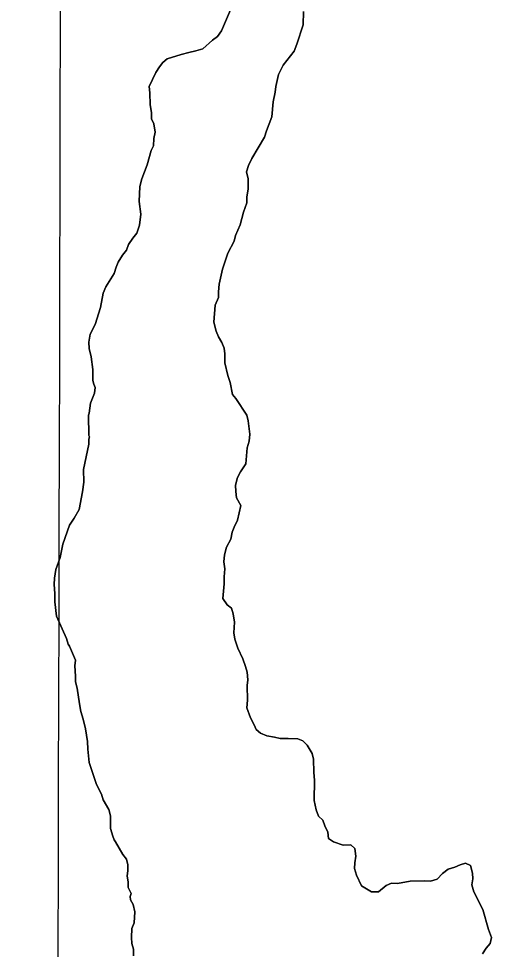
# Model space of a CAD drawing. Extents: x 3172231 to 3210228, y 940198 to 965780.
# Drawn here: x 3192139 to 3192405, y 954736 to 955260 of the extents above; entities that cross this region are included whole.
import ezdxf

# ---------------------------------------------------------------- set-up
doc = ezdxf.new("R2010")
doc.units = 0
for name, color, linetype in [('V-GRID-MAJR', 7, 'Continuous'), ('V-SITE-VEGE', 7, 'Continuous'), ('V-TOPO-SHOR', 7, 'Continuous')]:
    doc.layers.add(name, color=color, linetype=linetype)

msp = doc.modelspace()

# ---------------------------------------------------------------- linework, layer by layer
at = {"layer": 'V-GRID-MAJR'}
msp.add_spline([(3192138.65, 945691.144), (3192153.634, 951750.897), (3192168.626, 957814.116), (3192183.618, 963877.385), (3192183.626, 963880.798)], degree=3, dxfattribs=at)
at = {"layer": 'V-SITE-VEGE'}
for points in [[(3192258.012, 955265.525), (3192253.009, 955253.575), (3192250.67, 955250.376), (3192247.922, 955248.363), (3192242.435, 955243.54), (3192238.486, 955242.301), (3192234.536, 955241.459), (3192230.19, 955240.218), (3192222.297, 955237.742), (3192219.944, 955235.731), (3192217.992, 955233.329), (3192216.053, 955230.136), (3192212.186, 955222.163), (3192212.628, 955218.601), (3192212.712, 955211.865), (3192213.558, 955207.518), (3192213.601, 955203.952), (3192214.826, 955201.193), (3192215.676, 955196.448), (3192214.928, 955192.87), (3192214.58, 955188.903), (3192213.425, 955186.118), (3192211.148, 955178.166), (3192208.076, 955170.203), (3192206.941, 955165.828), (3192206.648, 955157.505), (3192207.529, 955150.382), (3192206.816, 955144.034), (3192205.284, 955139.655), (3192202.941, 955136.851), (3192200.609, 955133.257), (3192199.46, 955130.072), (3192197.117, 955127.271), (3192194.79, 955123.279), (3192193.635, 955120.49), (3192192.49, 955116.91), (3192187.829, 955109.322), (3192186.289, 955105.738), (3192184.802, 955097.794), (3192181.751, 955088.246), (3192179.045, 955082.665), (3192178.306, 955078.297), (3192178.351, 955074.731), (3192179.598, 955069.992), (3192180.481, 955062.869), (3192180.559, 955056.533), (3192180.979, 955054.554), (3192181.796, 955052.584), (3192181.439, 955049.41), (3192179.131, 955043.833), (3192178.406, 955038.277), (3192178.025, 955037.083), (3192178.169, 955025.594), (3192178.574, 955024.805), (3192178.193, 955023.611), (3192178.226, 955020.838), (3192175.234, 955006.537), (3192175.322, 954999.406), (3192174.599, 954993.848), (3192172.742, 954983.917), (3192170.026, 954979.131), (3192167.302, 954975.133), (3192163.472, 954964.385), (3192161.981, 954956.84), (3192159.688, 954950.076), (3192158.954, 954945.31), (3192158.602, 954941.74), (3192159.065, 954936.596), (3192159.12, 954931.84), (3192160.011, 954923.927), (3192165.713, 954911.317), (3192166.546, 954908.157), (3192167.355, 954906.98), (3192170.622, 954899.095), (3192170.266, 954895.916), (3192170.735, 954889.981), (3192170.773, 954886.811), (3192171.611, 954883.256), (3192172.907, 954874.554), (3192173.753, 954870.206), (3192174.996, 954865.862), (3192176.254, 954860.33)], [(3192295.501, 955246.178), (3192298.933, 955256.919), (3192299.236, 955264.452)], [(3192321.58, 954794.774), (3192316.13, 954796.683), (3192313.331, 954798.628), (3192312.89, 954802.19), (3192311.262, 954805.735), (3192310.033, 954808.891), (3192307.627, 954811.238), (3192306.394, 954814.789), (3192305.143, 954819.925), (3192305.094, 954823.886), (3192305.446, 954827.458), (3192305.397, 954831.419), (3192304.944, 954835.773), (3192304.852, 954843.299), (3192304.02, 954846.459), (3192301.19, 954851.18), (3192298.782, 954853.529), (3192295.992, 954854.682), (3192290.442, 954855.01), (3192286.084, 954854.956), (3192282.904, 954855.708), (3192278.535, 954856.447), (3192274.951, 954857.987), (3192272.549, 954859.939), (3192271.326, 954862.7), (3192269.297, 954866.636), (3192267.247, 954872.158), (3192267.589, 954876.52), (3192267.484, 954884.841), (3192267.843, 954888.017), (3192267.392, 954892.367), (3192266.56, 954895.527), (3192264.922, 954899.867), (3192262.075, 954905.775), (3192260.427, 954910.906), (3192259.986, 954914.465), (3192260.308, 954920.415), (3192259.458, 954925.16), (3192258.624, 954928.32), (3192256.222, 954930.27), (3192253.801, 954933.806), (3192254.492, 954942.138), (3192254.442, 954946.099), (3192254.784, 954950.463), (3192254.338, 954954.42), (3192254.686, 954958.387), (3192255.821, 954962.759), (3192258.143, 954967.146), (3192258.887, 954971.119), (3192260.042, 954973.906), (3192261.973, 954977.894), (3192263.851, 954986.237), (3192261.42, 954990.567), (3192260.98, 954994.126), (3192260.935, 954997.694), (3192262.069, 955002.064), (3192263.613, 955005.255), (3192266.73, 955009.652), (3192267.41, 955018.774), (3192268.555, 955022.356), (3192268.901, 955026.325), (3192268.017, 955033.841), (3192267.183, 955037.001), (3192261.123, 955046.434), (3192259.114, 955048.787), (3192257.84, 955055.509), (3192256.603, 955059.455), (3192254.93, 955066.566), (3192254.866, 955071.717), (3192254.428, 955074.883), (3192253.203, 955078.037), (3192251.182, 955081.183), (3192249.955, 955084.337), (3192248.702, 955089.473), (3192249.378, 955098.992), (3192251.305, 955103.375), (3192251.266, 955106.543), (3192251.608, 955110.905), (3192253.484, 955119.251), (3192256.542, 955128.403), (3192260.023, 955135.182), (3192260.777, 955138.363), (3192263.476, 955144.339), (3192265.369, 955151.495), (3192267.285, 955156.668), (3192267.247, 955159.84), (3192267.98, 955164.604), (3192267.912, 955170.152), (3192267.07, 955174.102), (3192268.213, 955177.682), (3192270.144, 955181.67), (3192277.13, 955193.644), (3192278.275, 955197.226), (3192281.347, 955205.189), (3192282.035, 955213.518), (3192283.155, 955219.079), (3192283.512, 955222.255), (3192285.015, 955229.009), (3192287.722, 955234.195), (3192293.965, 955242.196), (3192295.501, 955246.178)], [(3192176.254, 954860.33), (3192177.532, 954853.214), (3192177.585, 954848.855), (3192178.472, 954841.337), (3192182.584, 954829.105), (3192185.427, 954823.591), (3192186.258, 954820.433), (3192189.496, 954814.924), (3192190.334, 954811.369), (3192190.422, 954804.238), (3192191.663, 954799.894), (3192192.48, 954797.924), (3192193.287, 954796.744), (3192197.338, 954789.662), (3192199.353, 954786.914), (3192200.185, 954783.754), (3192200.226, 954780.583), (3192199.867, 954777.409), (3192200.304, 954774.245), (3192200.342, 954771.074), (3192201.973, 954767.529), (3192201.448, 954765.907), (3192201.735, 954764.025), (3192203.107, 954761.344), (3192204.221, 954757.316), (3192203.742, 954751.115), (3192202.425, 954747.871), (3192202.204, 954742.751), (3192202.503, 954739.523), (3192203.341, 954736.297), (3192203.376, 954732.527)], [(3192399.994, 954733.555), (3192402.118, 954736.807), (3192404.248, 954739.521), (3192405.026, 954742.761), (3192403.367, 954747.324), (3192400.299, 954758.608), (3192395.089, 954768.527), (3192393.973, 954772.555), (3192394.481, 954775.793), (3192394.452, 954779.025), (3192393.336, 954783.324), (3192390.358, 954784.642), (3192387.403, 954783.807), (3192384.454, 954782.433), (3192380.693, 954781.316), (3192377.482, 954778.865), (3192374.552, 954775.605), (3192370.791, 954774.493), (3192367.556, 954774.732), (3192359.208, 954774.654), (3192352.216, 954773.241), (3192348.714, 954773.479), (3192345.763, 954772.105), (3192341.487, 954768.564), (3192337.448, 954768.527), (3192331.759, 954771.973), (3192329.008, 954777.874), (3192327.896, 954781.634), (3192328.136, 954784.87), (3192328.639, 954788.644), (3192328.06, 954792.949), (3192325.887, 954795.083), (3192321.58, 954794.774)]]:
    msp.add_lwpolyline(points, dxfattribs=at)
at = {"layer": 'V-TOPO-SHOR'}
for points in [[(3192299.236, 955264.452), (3192298.933, 955256.919), (3192295.501, 955246.178), (3192293.965, 955242.196), (3192287.722, 955234.195), (3192285.015, 955229.009), (3192283.512, 955222.255), (3192283.155, 955219.079), (3192282.035, 955213.518), (3192281.347, 955205.189), (3192278.275, 955197.224), (3192277.13, 955193.644), (3192270.147, 955181.67), (3192268.213, 955177.682), (3192267.07, 955174.102), (3192267.912, 955170.152), (3192267.98, 955164.604), (3192267.247, 955159.84), (3192267.285, 955156.67), (3192265.369, 955151.495), (3192263.476, 955144.339), (3192260.777, 955138.363), (3192260.023, 955135.182), (3192256.542, 955128.403), (3192253.484, 955119.251), (3192251.608, 955110.905), (3192251.266, 955106.543), (3192251.305, 955103.375), (3192249.378, 955098.992), (3192248.702, 955089.473), (3192249.955, 955084.337), (3192251.182, 955081.183), (3192253.203, 955078.037), (3192254.43, 955074.883), (3192254.866, 955071.717), (3192254.93, 955066.566), (3192256.603, 955059.455), (3192257.84, 955055.509), (3192259.114, 955048.787), (3192261.123, 955046.434), (3192267.183, 955036.999), (3192268.017, 955033.841), (3192268.901, 955026.323), (3192268.555, 955022.356), (3192267.41, 955018.774), (3192266.73, 955009.652), (3192263.615, 955005.255), (3192262.069, 955002.064), (3192260.935, 954997.694), (3192260.98, 954994.126), (3192261.42, 954990.567), (3192263.851, 954986.237), (3192261.973, 954977.894), (3192260.042, 954973.906), (3192258.887, 954971.119), (3192258.143, 954967.146), (3192255.821, 954962.759), (3192254.686, 954958.387), (3192254.338, 954954.42), (3192254.784, 954950.463), (3192254.442, 954946.099), (3192254.492, 954942.138), (3192253.801, 954933.806), (3192256.222, 954930.27), (3192258.624, 954928.32), (3192259.458, 954925.16), (3192260.308, 954920.415), (3192259.986, 954914.467), (3192260.427, 954910.906), (3192262.075, 954905.775), (3192264.922, 954899.867), (3192266.56, 954895.527), (3192267.392, 954892.367), (3192267.843, 954888.015), (3192267.484, 954884.841), (3192267.589, 954876.52), (3192267.247, 954872.158), (3192269.297, 954866.634), (3192271.326, 954862.698), (3192272.549, 954859.939), (3192274.951, 954857.987), (3192278.535, 954856.447), (3192282.904, 954855.708)], [(3192253.009, 955253.575), (3192258.012, 955265.525)], [(3192201.973, 954767.529), (3192200.342, 954771.074), (3192200.304, 954774.245), (3192199.867, 954777.409), (3192200.226, 954780.583), (3192200.187, 954783.754), (3192199.353, 954786.914), (3192197.338, 954789.662), (3192193.287, 954796.744), (3192192.48, 954797.924), (3192191.663, 954799.894), (3192190.422, 954804.238), (3192190.334, 954811.369), (3192189.496, 954814.924), (3192186.258, 954820.433), (3192185.427, 954823.591), (3192182.584, 954829.105), (3192178.472, 954841.337), (3192177.585, 954848.855), (3192177.532, 954853.214), (3192176.254, 954860.33), (3192174.996, 954865.862), (3192173.753, 954870.206), (3192172.907, 954874.554), (3192171.611, 954883.256), (3192170.773, 954886.811), (3192170.735, 954889.981), (3192170.266, 954895.918), (3192170.622, 954899.095), (3192167.353, 954906.98), (3192166.546, 954908.157), (3192165.715, 954911.317), (3192160.011, 954923.927), (3192159.12, 954931.84), (3192159.063, 954936.596), (3192158.602, 954941.74), (3192158.954, 954945.31), (3192159.688, 954950.076), (3192161.981, 954956.84), (3192163.472, 954964.387), (3192167.302, 954975.133), (3192170.026, 954979.131), (3192172.742, 954983.919), (3192174.599, 954993.85), (3192175.322, 954999.406), (3192175.234, 955006.537), (3192178.226, 955020.838), (3192178.193, 955023.611), (3192178.574, 955024.805), (3192178.169, 955025.594), (3192178.025, 955037.083), (3192178.406, 955038.277), (3192179.131, 955043.833), (3192181.439, 955049.41), (3192181.796, 955052.584), (3192180.979, 955054.554), (3192180.559, 955056.531), (3192180.481, 955062.869), (3192179.598, 955069.992), (3192178.351, 955074.731), (3192178.306, 955078.297), (3192179.045, 955082.665), (3192181.751, 955088.246), (3192184.802, 955097.794), (3192186.289, 955105.738), (3192187.829, 955109.322), (3192192.49, 955116.91), (3192193.635, 955120.49), (3192194.788, 955123.279), (3192197.117, 955127.271), (3192199.46, 955130.072), (3192200.609, 955133.257), (3192202.941, 955136.851), (3192205.284, 955139.655), (3192206.816, 955144.034), (3192207.529, 955150.382), (3192206.648, 955157.503), (3192206.941, 955165.828), (3192208.076, 955170.203), (3192211.148, 955178.166), (3192213.425, 955186.118), (3192214.58, 955188.905), (3192214.928, 955192.872), (3192215.676, 955196.448), (3192214.826, 955201.193), (3192213.601, 955203.952), (3192213.558, 955207.518), (3192212.71, 955211.865), (3192212.628, 955218.601), (3192212.186, 955222.163), (3192216.051, 955230.136), (3192217.992, 955233.329), (3192219.944, 955235.731), (3192222.297, 955237.742), (3192230.19, 955240.218), (3192234.536, 955241.459), (3192238.486, 955242.301), (3192242.435, 955243.54), (3192247.922, 955248.363), (3192250.67, 955250.376), (3192253.009, 955253.575)], [(3192282.904, 954855.708), (3192286.084, 954854.956), (3192290.442, 954855.01), (3192295.992, 954854.682), (3192298.782, 954853.529), (3192301.188, 954851.18), (3192304.02, 954846.459), (3192304.852, 954843.299), (3192304.944, 954835.773), (3192305.397, 954831.419), (3192305.446, 954827.458), (3192305.094, 954823.886), (3192305.143, 954819.925), (3192306.394, 954814.789), (3192307.627, 954811.238), (3192310.033, 954808.891), (3192311.262, 954805.735), (3192312.89, 954802.19), (3192313.331, 954798.628), (3192316.128, 954796.683), (3192321.58, 954794.774)], [(3192321.58, 954794.774), (3192325.887, 954795.083), (3192328.06, 954792.947), (3192328.639, 954788.644), (3192328.136, 954784.87), (3192327.896, 954781.634), (3192329.008, 954777.874), (3192331.759, 954771.973), (3192337.448, 954768.525), (3192341.487, 954768.564), (3192345.763, 954772.105), (3192348.714, 954773.479), (3192352.216, 954773.241), (3192359.208, 954774.654), (3192367.556, 954774.732), (3192370.789, 954774.493), (3192374.552, 954775.605), (3192377.482, 954778.865), (3192380.693, 954781.319), (3192384.454, 954782.433), (3192387.403, 954783.807), (3192390.358, 954784.642), (3192393.334, 954783.324), (3192394.452, 954779.025), (3192394.481, 954775.793), (3192393.973, 954772.555), (3192395.089, 954768.525), (3192400.299, 954758.608), (3192403.367, 954747.324), (3192405.026, 954742.761), (3192404.248, 954739.521), (3192402.118, 954736.807), (3192399.994, 954733.555)], [(3192203.378, 954732.527), (3192203.341, 954736.297), (3192202.503, 954739.523), (3192202.204, 954742.751), (3192202.425, 954747.871), (3192203.742, 954751.115), (3192204.221, 954757.316), (3192203.107, 954761.344), (3192201.735, 954764.025), (3192201.448, 954765.907), (3192201.973, 954767.529)]]:
    msp.add_lwpolyline(points, dxfattribs=at)

doc.saveas('drawing.dxf')
